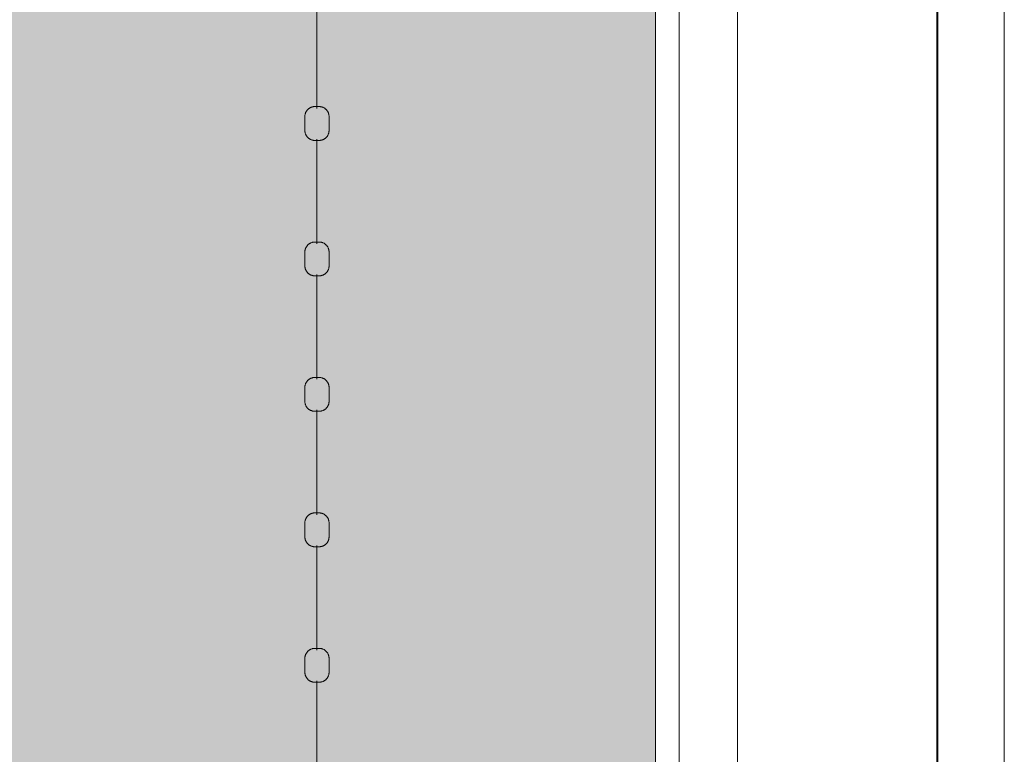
# Model space of a CAD drawing. Header units: millimetres. Extents: x 2016 to 102618, y -16590 to 68005.
# Tile 453 of 654: x 88561 to 90015, y 41889 to 42973. Entities that reach past the tile are written whole.
import ezdxf

# ---------------------------------------------------------------- set-up
doc = ezdxf.new("R2010")
doc.units = ezdxf.units.MM
for name, color, linetype, lineweight in [('A-DETL', 90, 'Continuous', 18), ('A-FLOR', 192, 'Continuous', 13), ('A-WALL', 113, 'Continuous', 13), ('Q-SPCQ', 91, 'Continuous', 13)]:
    doc.layers.add(name, color=color, linetype=linetype, lineweight=lineweight)
doc.layers.add('Water', color=131, linetype='Continuous')

# ---------------------------------------------------------------- blocks, each defined once
blk = doc.blocks.new('43_VCS_SE_goot_rooster_schuin - 28_VCS_RVS wand-gootrooster 25000mm-4108944-00 Begane grond')
at = {"layer": 'Q-SPCQ'}
for p, q in [((10491, 148.8), (-10471, 148.8)), ((-10471.1, -145.8), (10491.2, -145.8)), ((10491.2, -147.1), (-10471.1, -147.1))]:
    blk.add_line(p, q, dxfattribs=at)
blk = doc.blocks.new('89_VCS_SE_drijflijn - drijflijn-V276-00 Begane grond')
at = {"layer": 'Q-SPCQ'}
for p, q in [((5367.2, 17.8), (5346.7, 17.8)), ((5567.2, 17.8), (5546.7, 17.8)), ((5767.2, 17.8), (5746.7, 17.8)), ((5967.2, 17.8), (5946.7, 17.8)), ((6167.2, 17.8), (6146.7, 17.8)), ((5179.9, 0), (5334.6, 0)), ((5379.9, 0), (5534.6, 0)), ((5579.9, 0), (5734.6, 0)), ((5779.9, 0), (5934.6, 0)), ((5979.9, 0), (6134.6, 0)), ((6179.9, 0), (6334.6, 0)), ((5346.7, -17.8), (5367.2, -17.8)), ((5546.7, -17.8), (5567.2, -17.8)), ((5746.7, -17.8), (5767.2, -17.8)), ((5946.7, -17.8), (5967.2, -17.8)), ((6146.7, -17.8), (6167.2, -17.8))]:
    blk.add_line(p, q, dxfattribs=at)
at = {"layer": 'Q-SPCQ', "flags": 128}
for points in [[(5331.9, 3), (5331.9, 3.6), (5331.9, 4.2), (5332, 4.8), (5332.1, 5.4), (5332.2, 5.9), (5332.3, 6.5), (5332.5, 7.1), (5332.6, 7.7), (5332.8, 8.2), (5333, 8.8), (5333.3, 9.3), (5333.6, 9.9), (5333.8, 10.4), (5334.1, 10.9), (5334.5, 11.4), (5334.8, 11.9), (5335.2, 12.3), (5335.6, 12.8), (5336, 13.2), (5336.4, 13.6), (5336.8, 14.1), (5337.3, 14.4), (5337.7, 14.8), (5338.2, 15.2), (5338.7, 15.5), (5339.2, 15.8), (5339.7, 16.1), (5340.3, 16.4), (5340.8, 16.6), (5341.3, 16.8), (5341.9, 17), (5342.5, 17.2), (5343, 17.4), (5343.6, 17.5), (5344.2, 17.6), (5344.8, 17.7), (5345.4, 17.8), (5346, 17.8), (5346.6, 17.8), (5346.7, 17.8)], [(5367.2, 17.8), (5367.8, 17.8), (5368.4, 17.8), (5368.9, 17.7), (5369.5, 17.7), (5370.1, 17.5), (5370.7, 17.4), (5371.2, 17.3), (5371.8, 17.1), (5372.4, 16.9), (5372.9, 16.7), (5373.4, 16.4), (5374, 16.2), (5374.5, 15.9), (5375, 15.6), (5375.5, 15.3), (5376, 14.9), (5376.4, 14.6), (5376.9, 14.2), (5377.3, 13.8), (5377.7, 13.4), (5378.1, 13), (5378.5, 12.5), (5378.9, 12.1), (5379.2, 11.6), (5379.5, 11.1), (5379.9, 10.6), (5380.1, 10.1), (5380.4, 9.6), (5380.7, 9), (5380.9, 8.5), (5381.1, 7.9), (5381.3, 7.4), (5381.4, 6.8), (5381.5, 6.2), (5381.7, 5.7), (5381.7, 5.1), (5381.8, 4.5), (5381.9, 3.9), (5381.9, 3.3), (5381.9, 3.2)], [(5531.9, 3), (5531.9, 3.6), (5531.9, 4.2), (5532, 4.8), (5532.1, 5.4), (5532.2, 5.9), (5532.3, 6.5), (5532.5, 7.1), (5532.6, 7.7), (5532.8, 8.2), (5533, 8.8), (5533.3, 9.3), (5533.6, 9.9), (5533.8, 10.4), (5534.1, 10.9), (5534.5, 11.4), (5534.8, 11.9), (5535.2, 12.3), (5535.6, 12.8), (5536, 13.2), (5536.4, 13.6), (5536.8, 14.1), (5537.3, 14.4), (5537.7, 14.8), (5538.2, 15.2), (5538.7, 15.5), (5539.2, 15.8), (5539.7, 16.1), (5540.3, 16.4), (5540.8, 16.6), (5541.3, 16.8), (5541.9, 17), (5542.5, 17.2), (5543, 17.4), (5543.6, 17.5), (5544.2, 17.6), (5544.8, 17.7), (5545.4, 17.8), (5546, 17.8), (5546.6, 17.8), (5546.7, 17.8)], [(5567.2, 17.8), (5567.8, 17.8), (5568.4, 17.8), (5568.9, 17.7), (5569.5, 17.7), (5570.1, 17.5), (5570.7, 17.4), (5571.2, 17.3), (5571.8, 17.1), (5572.4, 16.9), (5572.9, 16.7), (5573.4, 16.4), (5574, 16.2), (5574.5, 15.9), (5575, 15.6), (5575.5, 15.3), (5576, 14.9), (5576.4, 14.6), (5576.9, 14.2), (5577.3, 13.8), (5577.7, 13.4), (5578.1, 13), (5578.5, 12.5), (5578.9, 12.1), (5579.2, 11.6), (5579.5, 11.1), (5579.9, 10.6), (5580.1, 10.1), (5580.4, 9.6), (5580.7, 9), (5580.9, 8.5), (5581.1, 7.9), (5581.3, 7.4), (5581.4, 6.8), (5581.5, 6.2), (5581.7, 5.7), (5581.7, 5.1), (5581.8, 4.5), (5581.9, 3.9), (5581.9, 3.3), (5581.9, 3.2)], [(5731.9, 3), (5731.9, 3.6), (5731.9, 4.2), (5732, 4.8), (5732.1, 5.4), (5732.2, 5.9), (5732.3, 6.5), (5732.5, 7.1), (5732.6, 7.7), (5732.8, 8.2), (5733, 8.8), (5733.3, 9.3), (5733.6, 9.9), (5733.8, 10.4), (5734.1, 10.9), (5734.5, 11.4), (5734.8, 11.9), (5735.2, 12.3), (5735.6, 12.8), (5736, 13.2), (5736.4, 13.6), (5736.8, 14.1), (5737.3, 14.4), (5737.7, 14.8), (5738.2, 15.2), (5738.7, 15.5), (5739.2, 15.8), (5739.7, 16.1), (5740.3, 16.4), (5740.8, 16.6), (5741.3, 16.8), (5741.9, 17), (5742.5, 17.2), (5743, 17.4), (5743.6, 17.5), (5744.2, 17.6), (5744.8, 17.7), (5745.4, 17.8), (5746, 17.8), (5746.6, 17.8), (5746.7, 17.8)], [(5767.2, 17.8), (5767.8, 17.8), (5768.4, 17.8), (5768.9, 17.7), (5769.5, 17.7), (5770.1, 17.5), (5770.7, 17.4), (5771.2, 17.3), (5771.8, 17.1), (5772.4, 16.9), (5772.9, 16.7), (5773.4, 16.4), (5774, 16.2), (5774.5, 15.9), (5775, 15.6), (5775.5, 15.3), (5776, 14.9), (5776.4, 14.6), (5776.9, 14.2), (5777.3, 13.8), (5777.7, 13.4), (5778.1, 13), (5778.5, 12.5), (5778.9, 12.1), (5779.2, 11.6), (5779.5, 11.1), (5779.9, 10.6), (5780.1, 10.1), (5780.4, 9.6), (5780.7, 9), (5780.9, 8.5), (5781.1, 7.9), (5781.3, 7.4), (5781.4, 6.8), (5781.5, 6.2), (5781.7, 5.7), (5781.7, 5.1), (5781.8, 4.5), (5781.9, 3.9), (5781.9, 3.3), (5781.9, 3.2)], [(5931.9, 3), (5931.9, 3.6), (5931.9, 4.2), (5932, 4.8), (5932.1, 5.4), (5932.2, 5.9), (5932.3, 6.5), (5932.5, 7.1), (5932.6, 7.7), (5932.8, 8.2), (5933, 8.8), (5933.3, 9.3), (5933.6, 9.9), (5933.8, 10.4), (5934.1, 10.9), (5934.5, 11.4), (5934.8, 11.9), (5935.2, 12.3), (5935.6, 12.8), (5936, 13.2), (5936.4, 13.6), (5936.8, 14.1), (5937.3, 14.4), (5937.7, 14.8), (5938.2, 15.2), (5938.7, 15.5), (5939.2, 15.8), (5939.7, 16.1), (5940.3, 16.4), (5940.8, 16.6), (5941.3, 16.8), (5941.9, 17), (5942.5, 17.2), (5943, 17.4), (5943.6, 17.5), (5944.2, 17.6), (5944.8, 17.7), (5945.4, 17.8), (5946, 17.8), (5946.6, 17.8), (5946.7, 17.8)], [(5967.2, 17.8), (5967.8, 17.8), (5968.4, 17.8), (5968.9, 17.7), (5969.5, 17.7), (5970.1, 17.5), (5970.7, 17.4), (5971.2, 17.3), (5971.8, 17.1), (5972.4, 16.9), (5972.9, 16.7), (5973.4, 16.4), (5974, 16.2), (5974.5, 15.9), (5975, 15.6), (5975.5, 15.3), (5976, 14.9), (5976.4, 14.6), (5976.9, 14.2), (5977.3, 13.8), (5977.7, 13.4), (5978.1, 13), (5978.5, 12.5), (5978.9, 12.1), (5979.2, 11.6), (5979.5, 11.1), (5979.9, 10.6), (5980.1, 10.1), (5980.4, 9.6), (5980.7, 9), (5980.9, 8.5), (5981.1, 7.9), (5981.3, 7.4), (5981.4, 6.8), (5981.5, 6.2), (5981.7, 5.7), (5981.7, 5.1), (5981.8, 4.5), (5981.9, 3.9), (5981.9, 3.3), (5981.9, 3.2)], [(6131.9, 3), (6131.9, 3.6), (6131.9, 4.2), (6132, 4.8), (6132.1, 5.4), (6132.2, 5.9), (6132.3, 6.5), (6132.5, 7.1), (6132.6, 7.7), (6132.8, 8.2), (6133, 8.8), (6133.3, 9.3), (6133.6, 9.9), (6133.8, 10.4), (6134.1, 10.9), (6134.5, 11.4), (6134.8, 11.9), (6135.2, 12.3), (6135.6, 12.8), (6136, 13.2), (6136.4, 13.6), (6136.8, 14.1), (6137.3, 14.4), (6137.7, 14.8), (6138.2, 15.2), (6138.7, 15.5), (6139.2, 15.8), (6139.7, 16.1), (6140.3, 16.4), (6140.8, 16.6), (6141.3, 16.8), (6141.9, 17), (6142.5, 17.2), (6143, 17.4), (6143.6, 17.5), (6144.2, 17.6), (6144.8, 17.7), (6145.4, 17.8), (6146, 17.8), (6146.6, 17.8), (6146.7, 17.8)], [(6167.2, 17.8), (6167.8, 17.8), (6168.4, 17.8), (6168.9, 17.7), (6169.5, 17.7), (6170.1, 17.5), (6170.7, 17.4), (6171.2, 17.3), (6171.8, 17.1), (6172.4, 16.9), (6172.9, 16.7), (6173.4, 16.4), (6174, 16.2), (6174.5, 15.9), (6175, 15.6), (6175.5, 15.3), (6176, 14.9), (6176.4, 14.6), (6176.9, 14.2), (6177.3, 13.8), (6177.7, 13.4), (6178.1, 13), (6178.5, 12.5), (6178.9, 12.1), (6179.2, 11.6), (6179.5, 11.1), (6179.9, 10.6), (6180.1, 10.1), (6180.4, 9.6), (6180.7, 9), (6180.9, 8.5), (6181.1, 7.9), (6181.3, 7.4), (6181.4, 6.8), (6181.5, 6.2), (6181.7, 5.7), (6181.7, 5.1), (6181.8, 4.5), (6181.9, 3.9), (6181.9, 3.3), (6181.9, 3.2)], [(5331.9, -3), (5331.9, -3), (5331.9, -3), (5331.9, -3), (5331.9, -3), (5331.9, -2.9), (5331.9, -2.9), (5331.9, -2.9), (5331.9, -2.8), (5331.9, -2.8), (5331.9, -2.8), (5331.9, -2.7), (5331.9, -2.7), (5331.9, -2.6), (5331.9, -2.5), (5331.9, -2.5), (5331.9, -2.4), (5331.9, -2.3), (5331.9, -2.3), (5331.9, -2.2), (5331.9, -2.1), (5331.9, -2), (5331.9, -1.9), (5331.9, -1.8), (5331.9, -1.7), (5331.9, -1.6), (5331.9, -1.5), (5331.9, -1.4), (5331.9, -1.3), (5331.9, -1.2), (5331.9, -1.1), (5331.9, -1), (5331.9, -0.9), (5331.9, -0.7), (5331.9, -0.6), (5331.9, -0.5), (5331.9, -0.4), (5331.9, -0.3), (5331.9, -0.2), (5331.9, 0), (5331.9, 0.1), (5331.9, 0.2), (5331.9, 0.3), (5331.9, 0.4), (5331.9, 0.6), (5331.9, 0.7), (5331.9, 0.8), (5331.9, 0.9), (5331.9, 1), (5331.9, 1.1), (5331.9, 1.2), (5331.9, 1.4), (5331.9, 1.5), (5331.9, 1.6), (5331.9, 1.7), (5331.9, 1.8), (5331.9, 1.9), (5331.9, 2), (5331.9, 2), (5331.9, 2.1), (5331.9, 2.2), (5331.9, 2.3), (5331.9, 2.4), (5331.9, 2.4), (5331.9, 2.5), (5331.9, 2.6), (5331.9, 2.6), (5331.9, 2.7), (5331.9, 2.7), (5331.9, 2.8), (5331.9, 2.8), (5331.9, 2.9), (5331.9, 2.9), (5331.9, 2.9), (5331.9, 3), (5331.9, 3), (5331.9, 3), (5331.9, 3), (5331.9, 3)], [(5331.9, 3), (5331.9, 3), (5331.9, 3), (5331.9, 3), (5331.9, 3), (5331.9, 2.9), (5331.9, 2.9), (5331.9, 2.9), (5331.9, 2.8), (5331.9, 2.8), (5331.9, 2.8), (5331.9, 2.7), (5331.9, 2.7), (5331.9, 2.6), (5331.9, 2.5), (5331.9, 2.5), (5331.9, 2.4), (5331.9, 2.3), (5331.9, 2.3), (5331.9, 2.2), (5331.9, 2.1), (5331.9, 2), (5331.9, 1.9), (5331.9, 1.8), (5331.9, 1.7), (5331.9, 1.6), (5331.9, 1.5), (5331.9, 1.4), (5331.9, 1.3), (5331.9, 1.2), (5331.9, 1.1), (5331.9, 1), (5331.9, 0.9), (5331.9, 0.7), (5331.9, 0.6), (5331.9, 0.5), (5331.9, 0.4), (5331.9, 0.3), (5331.9, 0.2), (5331.9, 0), (5331.9, -0.1), (5331.9, -0.2), (5331.9, -0.3), (5331.9, -0.4), (5331.9, -0.6), (5331.9, -0.7), (5331.9, -0.8), (5331.9, -0.9), (5331.9, -1), (5331.9, -1.1), (5331.9, -1.2), (5331.9, -1.4), (5331.9, -1.5), (5331.9, -1.6), (5331.9, -1.7), (5331.9, -1.8), (5331.9, -1.9), (5331.9, -2), (5331.9, -2), (5331.9, -2.1), (5331.9, -2.2), (5331.9, -2.3), (5331.9, -2.4), (5331.9, -2.4), (5331.9, -2.5), (5331.9, -2.6), (5331.9, -2.6), (5331.9, -2.7), (5331.9, -2.7), (5331.9, -2.8), (5331.9, -2.8), (5331.9, -2.9), (5331.9, -2.9), (5331.9, -2.9), (5331.9, -3), (5331.9, -3), (5331.9, -3), (5331.9, -3), (5331.9, -3)], [(5381.9, 3.2), (5381.9, 3.2), (5381.9, 3.1), (5381.9, 3.1), (5381.9, 3.1), (5381.9, 3.1), (5381.9, 3.1), (5381.9, 3), (5381.9, 3), (5381.9, 3), (5381.9, 2.9), (5381.9, 2.9), (5381.9, 2.8), (5381.9, 2.7), (5381.9, 2.7), (5381.9, 2.6), (5381.9, 2.5), (5381.9, 2.5), (5381.9, 2.4), (5381.9, 2.3), (5381.9, 2.2), (5381.9, 2.1), (5381.9, 2), (5381.9, 1.9), (5381.9, 1.8), (5381.9, 1.7), (5381.9, 1.6), (5381.9, 1.5), (5381.9, 1.4), (5381.9, 1.3), (5381.9, 1.1), (5381.9, 1), (5381.9, 0.9), (5381.9, 0.8), (5381.9, 0.7), (5381.9, 0.5), (5381.9, 0.4), (5381.9, 0.3), (5381.9, 0.2), (5381.9, 0), (5381.9, -0.1), (5381.9, -0.2), (5381.9, -0.3), (5381.9, -0.5), (5381.9, -0.6), (5381.9, -0.7), (5381.9, -0.8), (5381.9, -1), (5381.9, -1.1), (5381.9, -1.2), (5381.9, -1.3), (5381.9, -1.4), (5381.9, -1.5), (5381.9, -1.6), (5381.9, -1.8), (5381.9, -1.9), (5381.9, -2), (5381.9, -2.1), (5381.9, -2.2), (5381.9, -2.2), (5381.9, -2.3), (5381.9, -2.4), (5381.9, -2.5), (5381.9, -2.6), (5381.9, -2.6), (5381.9, -2.7), (5381.9, -2.8), (5381.9, -2.8), (5381.9, -2.9), (5381.9, -2.9), (5381.9, -3), (5381.9, -3), (5381.9, -3.1), (5381.9, -3.1), (5381.9, -3.1), (5381.9, -3.1), (5381.9, -3.1), (5381.9, -3.2), (5381.9, -3.2)], [(5381.9, -3.2), (5381.9, -3.2), (5381.9, -3.1), (5381.9, -3.1), (5381.9, -3.1), (5381.9, -3.1), (5381.9, -3.1), (5381.9, -3), (5381.9, -3), (5381.9, -3), (5381.9, -2.9), (5381.9, -2.9), (5381.9, -2.8), (5381.9, -2.7), (5381.9, -2.7), (5381.9, -2.6), (5381.9, -2.5), (5381.9, -2.5), (5381.9, -2.4), (5381.9, -2.3), (5381.9, -2.2), (5381.9, -2.1), (5381.9, -2), (5381.9, -1.9), (5381.9, -1.8), (5381.9, -1.7), (5381.9, -1.6), (5381.9, -1.5), (5381.9, -1.4), (5381.9, -1.3), (5381.9, -1.1), (5381.9, -1), (5381.9, -0.9), (5381.9, -0.8), (5381.9, -0.7), (5381.9, -0.5), (5381.9, -0.4), (5381.9, -0.3), (5381.9, -0.2), (5381.9, 0), (5381.9, 0.1), (5381.9, 0.2), (5381.9, 0.3), (5381.9, 0.5), (5381.9, 0.6), (5381.9, 0.7), (5381.9, 0.8), (5381.9, 1), (5381.9, 1.1), (5381.9, 1.2), (5381.9, 1.3), (5381.9, 1.4), (5381.9, 1.5), (5381.9, 1.6), (5381.9, 1.8), (5381.9, 1.9), (5381.9, 2), (5381.9, 2.1), (5381.9, 2.2), (5381.9, 2.2), (5381.9, 2.3), (5381.9, 2.4), (5381.9, 2.5), (5381.9, 2.6), (5381.9, 2.6), (5381.9, 2.7), (5381.9, 2.8), (5381.9, 2.8), (5381.9, 2.9), (5381.9, 2.9), (5381.9, 3), (5381.9, 3), (5381.9, 3.1), (5381.9, 3.1), (5381.9, 3.1), (5381.9, 3.1), (5381.9, 3.1), (5381.9, 3.2), (5381.9, 3.2)], [(5531.9, -3), (5531.9, -3), (5531.9, -3), (5531.9, -3), (5531.9, -3), (5531.9, -2.9), (5531.9, -2.9), (5531.9, -2.9), (5531.9, -2.8), (5531.9, -2.8), (5531.9, -2.8), (5531.9, -2.7), (5531.9, -2.7), (5531.9, -2.6), (5531.9, -2.5), (5531.9, -2.5), (5531.9, -2.4), (5531.9, -2.3), (5531.9, -2.3), (5531.9, -2.2), (5531.9, -2.1), (5531.9, -2), (5531.9, -1.9), (5531.9, -1.8), (5531.9, -1.7), (5531.9, -1.6), (5531.9, -1.5), (5531.9, -1.4), (5531.9, -1.3), (5531.9, -1.2), (5531.9, -1.1), (5531.9, -1), (5531.9, -0.9), (5531.9, -0.7), (5531.9, -0.6), (5531.9, -0.5), (5531.9, -0.4), (5531.9, -0.3), (5531.9, -0.2), (5531.9, 0), (5531.9, 0.1), (5531.9, 0.2), (5531.9, 0.3), (5531.9, 0.4), (5531.9, 0.6), (5531.9, 0.7), (5531.9, 0.8), (5531.9, 0.9), (5531.9, 1), (5531.9, 1.1), (5531.9, 1.2), (5531.9, 1.4), (5531.9, 1.5), (5531.9, 1.6), (5531.9, 1.7), (5531.9, 1.8), (5531.9, 1.9), (5531.9, 2), (5531.9, 2), (5531.9, 2.1), (5531.9, 2.2), (5531.9, 2.3), (5531.9, 2.4), (5531.9, 2.4), (5531.9, 2.5), (5531.9, 2.6), (5531.9, 2.6), (5531.9, 2.7), (5531.9, 2.7), (5531.9, 2.8), (5531.9, 2.8), (5531.9, 2.9), (5531.9, 2.9), (5531.9, 2.9), (5531.9, 3), (5531.9, 3), (5531.9, 3), (5531.9, 3), (5531.9, 3)], [(5531.9, 3), (5531.9, 3), (5531.9, 3), (5531.9, 3), (5531.9, 3), (5531.9, 2.9), (5531.9, 2.9), (5531.9, 2.9), (5531.9, 2.8), (5531.9, 2.8), (5531.9, 2.8), (5531.9, 2.7), (5531.9, 2.7), (5531.9, 2.6), (5531.9, 2.5), (5531.9, 2.5), (5531.9, 2.4), (5531.9, 2.3), (5531.9, 2.3), (5531.9, 2.2), (5531.9, 2.1), (5531.9, 2), (5531.9, 1.9), (5531.9, 1.8), (5531.9, 1.7), (5531.9, 1.6), (5531.9, 1.5), (5531.9, 1.4), (5531.9, 1.3), (5531.9, 1.2), (5531.9, 1.1), (5531.9, 1), (5531.9, 0.9), (5531.9, 0.7), (5531.9, 0.6), (5531.9, 0.5), (5531.9, 0.4), (5531.9, 0.3), (5531.9, 0.2), (5531.9, 0), (5531.9, -0.1), (5531.9, -0.2), (5531.9, -0.3), (5531.9, -0.4), (5531.9, -0.6), (5531.9, -0.7), (5531.9, -0.8), (5531.9, -0.9), (5531.9, -1), (5531.9, -1.1), (5531.9, -1.2), (5531.9, -1.4), (5531.9, -1.5), (5531.9, -1.6), (5531.9, -1.7), (5531.9, -1.8), (5531.9, -1.9), (5531.9, -2), (5531.9, -2), (5531.9, -2.1), (5531.9, -2.2), (5531.9, -2.3), (5531.9, -2.4), (5531.9, -2.4), (5531.9, -2.5), (5531.9, -2.6), (5531.9, -2.6), (5531.9, -2.7), (5531.9, -2.7), (5531.9, -2.8), (5531.9, -2.8), (5531.9, -2.9), (5531.9, -2.9), (5531.9, -2.9), (5531.9, -3), (5531.9, -3), (5531.9, -3), (5531.9, -3), (5531.9, -3)], [(5581.9, 3.2), (5581.9, 3.2), (5581.9, 3.1), (5581.9, 3.1), (5581.9, 3.1), (5581.9, 3.1), (5581.9, 3.1), (5581.9, 3), (5581.9, 3), (5581.9, 3), (5581.9, 2.9), (5581.9, 2.9), (5581.9, 2.8), (5581.9, 2.7), (5581.9, 2.7), (5581.9, 2.6), (5581.9, 2.5), (5581.9, 2.5), (5581.9, 2.4), (5581.9, 2.3), (5581.9, 2.2), (5581.9, 2.1), (5581.9, 2), (5581.9, 1.9), (5581.9, 1.8), (5581.9, 1.7), (5581.9, 1.6), (5581.9, 1.5), (5581.9, 1.4), (5581.9, 1.3), (5581.9, 1.1), (5581.9, 1), (5581.9, 0.9), (5581.9, 0.8), (5581.9, 0.7), (5581.9, 0.5), (5581.9, 0.4), (5581.9, 0.3), (5581.9, 0.2), (5581.9, 0), (5581.9, -0.1), (5581.9, -0.2), (5581.9, -0.3), (5581.9, -0.5), (5581.9, -0.6), (5581.9, -0.7), (5581.9, -0.8), (5581.9, -1), (5581.9, -1.1), (5581.9, -1.2), (5581.9, -1.3), (5581.9, -1.4), (5581.9, -1.5), (5581.9, -1.6), (5581.9, -1.8), (5581.9, -1.9), (5581.9, -2), (5581.9, -2.1), (5581.9, -2.2), (5581.9, -2.2), (5581.9, -2.3), (5581.9, -2.4), (5581.9, -2.5), (5581.9, -2.6), (5581.9, -2.6), (5581.9, -2.7), (5581.9, -2.8), (5581.9, -2.8), (5581.9, -2.9), (5581.9, -2.9), (5581.9, -3), (5581.9, -3), (5581.9, -3.1), (5581.9, -3.1), (5581.9, -3.1), (5581.9, -3.1), (5581.9, -3.1), (5581.9, -3.2), (5581.9, -3.2)], [(5581.9, -3.2), (5581.9, -3.2), (5581.9, -3.1), (5581.9, -3.1), (5581.9, -3.1), (5581.9, -3.1), (5581.9, -3.1), (5581.9, -3), (5581.9, -3), (5581.9, -3), (5581.9, -2.9), (5581.9, -2.9), (5581.9, -2.8), (5581.9, -2.7), (5581.9, -2.7), (5581.9, -2.6), (5581.9, -2.5), (5581.9, -2.5), (5581.9, -2.4), (5581.9, -2.3), (5581.9, -2.2), (5581.9, -2.1), (5581.9, -2), (5581.9, -1.9), (5581.9, -1.8), (5581.9, -1.7), (5581.9, -1.6), (5581.9, -1.5), (5581.9, -1.4), (5581.9, -1.3), (5581.9, -1.1), (5581.9, -1), (5581.9, -0.9), (5581.9, -0.8), (5581.9, -0.7), (5581.9, -0.5), (5581.9, -0.4), (5581.9, -0.3), (5581.9, -0.2), (5581.9, 0), (5581.9, 0.1), (5581.9, 0.2), (5581.9, 0.3), (5581.9, 0.5), (5581.9, 0.6), (5581.9, 0.7), (5581.9, 0.8), (5581.9, 1), (5581.9, 1.1), (5581.9, 1.2), (5581.9, 1.3), (5581.9, 1.4), (5581.9, 1.5), (5581.9, 1.6), (5581.9, 1.8), (5581.9, 1.9), (5581.9, 2), (5581.9, 2.1), (5581.9, 2.2), (5581.9, 2.2), (5581.9, 2.3), (5581.9, 2.4), (5581.9, 2.5), (5581.9, 2.6), (5581.9, 2.6), (5581.9, 2.7), (5581.9, 2.8), (5581.9, 2.8), (5581.9, 2.9), (5581.9, 2.9), (5581.9, 3), (5581.9, 3), (5581.9, 3.1), (5581.9, 3.1), (5581.9, 3.1), (5581.9, 3.1), (5581.9, 3.1), (5581.9, 3.2), (5581.9, 3.2)], [(5731.9, -3), (5731.9, -3), (5731.9, -3), (5731.9, -3), (5731.9, -3), (5731.9, -2.9), (5731.9, -2.9), (5731.9, -2.9), (5731.9, -2.8), (5731.9, -2.8), (5731.9, -2.8), (5731.9, -2.7), (5731.9, -2.7), (5731.9, -2.6), (5731.9, -2.5), (5731.9, -2.5), (5731.9, -2.4), (5731.9, -2.3), (5731.9, -2.3), (5731.9, -2.2), (5731.9, -2.1), (5731.9, -2), (5731.9, -1.9), (5731.9, -1.8), (5731.9, -1.7), (5731.9, -1.6), (5731.9, -1.5), (5731.9, -1.4), (5731.9, -1.3), (5731.9, -1.2), (5731.9, -1.1), (5731.9, -1), (5731.9, -0.9), (5731.9, -0.7), (5731.9, -0.6), (5731.9, -0.5), (5731.9, -0.4), (5731.9, -0.3), (5731.9, -0.2), (5731.9, 0), (5731.9, 0.1), (5731.9, 0.2), (5731.9, 0.3), (5731.9, 0.4), (5731.9, 0.6), (5731.9, 0.7), (5731.9, 0.8), (5731.9, 0.9), (5731.9, 1), (5731.9, 1.1), (5731.9, 1.2), (5731.9, 1.4), (5731.9, 1.5), (5731.9, 1.6), (5731.9, 1.7), (5731.9, 1.8), (5731.9, 1.9), (5731.9, 2), (5731.9, 2), (5731.9, 2.1), (5731.9, 2.2), (5731.9, 2.3), (5731.9, 2.4), (5731.9, 2.4), (5731.9, 2.5), (5731.9, 2.6), (5731.9, 2.6), (5731.9, 2.7), (5731.9, 2.7), (5731.9, 2.8), (5731.9, 2.8), (5731.9, 2.9), (5731.9, 2.9), (5731.9, 2.9), (5731.9, 3), (5731.9, 3), (5731.9, 3), (5731.9, 3), (5731.9, 3)], [(5731.9, 3), (5731.9, 3), (5731.9, 3), (5731.9, 3), (5731.9, 3), (5731.9, 2.9), (5731.9, 2.9), (5731.9, 2.9), (5731.9, 2.8), (5731.9, 2.8), (5731.9, 2.8), (5731.9, 2.7), (5731.9, 2.7), (5731.9, 2.6), (5731.9, 2.5), (5731.9, 2.5), (5731.9, 2.4), (5731.9, 2.3), (5731.9, 2.3), (5731.9, 2.2), (5731.9, 2.1), (5731.9, 2), (5731.9, 1.9), (5731.9, 1.8), (5731.9, 1.7), (5731.9, 1.6), (5731.9, 1.5), (5731.9, 1.4), (5731.9, 1.3), (5731.9, 1.2), (5731.9, 1.1), (5731.9, 1), (5731.9, 0.9), (5731.9, 0.7), (5731.9, 0.6), (5731.9, 0.5), (5731.9, 0.4), (5731.9, 0.3), (5731.9, 0.2), (5731.9, 0), (5731.9, -0.1), (5731.9, -0.2), (5731.9, -0.3), (5731.9, -0.4), (5731.9, -0.6), (5731.9, -0.7), (5731.9, -0.8), (5731.9, -0.9), (5731.9, -1), (5731.9, -1.1), (5731.9, -1.2), (5731.9, -1.4), (5731.9, -1.5), (5731.9, -1.6), (5731.9, -1.7), (5731.9, -1.8), (5731.9, -1.9), (5731.9, -2), (5731.9, -2), (5731.9, -2.1), (5731.9, -2.2), (5731.9, -2.3), (5731.9, -2.4), (5731.9, -2.4), (5731.9, -2.5), (5731.9, -2.6), (5731.9, -2.6), (5731.9, -2.7), (5731.9, -2.7), (5731.9, -2.8), (5731.9, -2.8), (5731.9, -2.9), (5731.9, -2.9), (5731.9, -2.9), (5731.9, -3), (5731.9, -3), (5731.9, -3), (5731.9, -3), (5731.9, -3)], [(5781.9, 3.2), (5781.9, 3.2), (5781.9, 3.1), (5781.9, 3.1), (5781.9, 3.1), (5781.9, 3.1), (5781.9, 3.1), (5781.9, 3), (5781.9, 3), (5781.9, 3), (5781.9, 2.9), (5781.9, 2.9), (5781.9, 2.8), (5781.9, 2.7), (5781.9, 2.7), (5781.9, 2.6), (5781.9, 2.5), (5781.9, 2.5), (5781.9, 2.4), (5781.9, 2.3), (5781.9, 2.2), (5781.9, 2.1), (5781.9, 2), (5781.9, 1.9), (5781.9, 1.8), (5781.9, 1.7), (5781.9, 1.6), (5781.9, 1.5), (5781.9, 1.4), (5781.9, 1.3), (5781.9, 1.1), (5781.9, 1), (5781.9, 0.9), (5781.9, 0.8), (5781.9, 0.7), (5781.9, 0.5), (5781.9, 0.4), (5781.9, 0.3), (5781.9, 0.2), (5781.9, 0), (5781.9, -0.1), (5781.9, -0.2), (5781.9, -0.3), (5781.9, -0.5), (5781.9, -0.6), (5781.9, -0.7), (5781.9, -0.8), (5781.9, -1), (5781.9, -1.1), (5781.9, -1.2), (5781.9, -1.3), (5781.9, -1.4), (5781.9, -1.5), (5781.9, -1.6), (5781.9, -1.8), (5781.9, -1.9), (5781.9, -2), (5781.9, -2.1), (5781.9, -2.2), (5781.9, -2.2), (5781.9, -2.3), (5781.9, -2.4), (5781.9, -2.5), (5781.9, -2.6), (5781.9, -2.6), (5781.9, -2.7), (5781.9, -2.8), (5781.9, -2.8), (5781.9, -2.9), (5781.9, -2.9), (5781.9, -3), (5781.9, -3), (5781.9, -3.1), (5781.9, -3.1), (5781.9, -3.1), (5781.9, -3.1), (5781.9, -3.1), (5781.9, -3.2), (5781.9, -3.2)], [(5781.9, -3.2), (5781.9, -3.2), (5781.9, -3.1), (5781.9, -3.1), (5781.9, -3.1), (5781.9, -3.1), (5781.9, -3.1), (5781.9, -3), (5781.9, -3), (5781.9, -3), (5781.9, -2.9), (5781.9, -2.9), (5781.9, -2.8), (5781.9, -2.7), (5781.9, -2.7), (5781.9, -2.6), (5781.9, -2.5), (5781.9, -2.5), (5781.9, -2.4), (5781.9, -2.3), (5781.9, -2.2), (5781.9, -2.1), (5781.9, -2), (5781.9, -1.9), (5781.9, -1.8), (5781.9, -1.7), (5781.9, -1.6), (5781.9, -1.5), (5781.9, -1.4), (5781.9, -1.3), (5781.9, -1.1), (5781.9, -1), (5781.9, -0.9), (5781.9, -0.8), (5781.9, -0.7), (5781.9, -0.5), (5781.9, -0.4), (5781.9, -0.3), (5781.9, -0.2), (5781.9, 0), (5781.9, 0.1), (5781.9, 0.2), (5781.9, 0.3), (5781.9, 0.5), (5781.9, 0.6), (5781.9, 0.7), (5781.9, 0.8), (5781.9, 1), (5781.9, 1.1), (5781.9, 1.2), (5781.9, 1.3), (5781.9, 1.4), (5781.9, 1.5), (5781.9, 1.6), (5781.9, 1.8), (5781.9, 1.9), (5781.9, 2), (5781.9, 2.1), (5781.9, 2.2), (5781.9, 2.2), (5781.9, 2.3), (5781.9, 2.4), (5781.9, 2.5), (5781.9, 2.6), (5781.9, 2.6), (5781.9, 2.7), (5781.9, 2.8), (5781.9, 2.8), (5781.9, 2.9), (5781.9, 2.9), (5781.9, 3), (5781.9, 3), (5781.9, 3.1), (5781.9, 3.1), (5781.9, 3.1), (5781.9, 3.1), (5781.9, 3.1), (5781.9, 3.2), (5781.9, 3.2)], [(5931.9, -3), (5931.9, -3), (5931.9, -3), (5931.9, -3), (5931.9, -3), (5931.9, -2.9), (5931.9, -2.9), (5931.9, -2.9), (5931.9, -2.8), (5931.9, -2.8), (5931.9, -2.8), (5931.9, -2.7), (5931.9, -2.7), (5931.9, -2.6), (5931.9, -2.5), (5931.9, -2.5), (5931.9, -2.4), (5931.9, -2.3), (5931.9, -2.3), (5931.9, -2.2), (5931.9, -2.1), (5931.9, -2), (5931.9, -1.9), (5931.9, -1.8), (5931.9, -1.7), (5931.9, -1.6), (5931.9, -1.5), (5931.9, -1.4), (5931.9, -1.3), (5931.9, -1.2), (5931.9, -1.1), (5931.9, -1), (5931.9, -0.9), (5931.9, -0.7), (5931.9, -0.6), (5931.9, -0.5), (5931.9, -0.4), (5931.9, -0.3), (5931.9, -0.2), (5931.9, 0), (5931.9, 0.1), (5931.9, 0.2), (5931.9, 0.3), (5931.9, 0.4), (5931.9, 0.6), (5931.9, 0.7), (5931.9, 0.8), (5931.9, 0.9), (5931.9, 1), (5931.9, 1.1), (5931.9, 1.2), (5931.9, 1.4), (5931.9, 1.5), (5931.9, 1.6), (5931.9, 1.7), (5931.9, 1.8), (5931.9, 1.9), (5931.9, 2), (5931.9, 2), (5931.9, 2.1), (5931.9, 2.2), (5931.9, 2.3), (5931.9, 2.4), (5931.9, 2.4), (5931.9, 2.5), (5931.9, 2.6), (5931.9, 2.6), (5931.9, 2.7), (5931.9, 2.7), (5931.9, 2.8), (5931.9, 2.8), (5931.9, 2.9), (5931.9, 2.9), (5931.9, 2.9), (5931.9, 3), (5931.9, 3), (5931.9, 3), (5931.9, 3), (5931.9, 3)], [(5931.9, 3), (5931.9, 3), (5931.9, 3), (5931.9, 3), (5931.9, 3), (5931.9, 2.9), (5931.9, 2.9), (5931.9, 2.9), (5931.9, 2.8), (5931.9, 2.8), (5931.9, 2.8), (5931.9, 2.7), (5931.9, 2.7), (5931.9, 2.6), (5931.9, 2.5), (5931.9, 2.5), (5931.9, 2.4), (5931.9, 2.3), (5931.9, 2.3), (5931.9, 2.2), (5931.9, 2.1), (5931.9, 2), (5931.9, 1.9), (5931.9, 1.8), (5931.9, 1.7), (5931.9, 1.6), (5931.9, 1.5), (5931.9, 1.4), (5931.9, 1.3), (5931.9, 1.2), (5931.9, 1.1), (5931.9, 1), (5931.9, 0.9), (5931.9, 0.7), (5931.9, 0.6), (5931.9, 0.5), (5931.9, 0.4), (5931.9, 0.3), (5931.9, 0.2), (5931.9, 0), (5931.9, -0.1), (5931.9, -0.2), (5931.9, -0.3), (5931.9, -0.4), (5931.9, -0.6), (5931.9, -0.7), (5931.9, -0.8), (5931.9, -0.9), (5931.9, -1), (5931.9, -1.1), (5931.9, -1.2), (5931.9, -1.4), (5931.9, -1.5), (5931.9, -1.6), (5931.9, -1.7), (5931.9, -1.8), (5931.9, -1.9), (5931.9, -2), (5931.9, -2), (5931.9, -2.1), (5931.9, -2.2), (5931.9, -2.3), (5931.9, -2.4), (5931.9, -2.4), (5931.9, -2.5), (5931.9, -2.6), (5931.9, -2.6), (5931.9, -2.7), (5931.9, -2.7), (5931.9, -2.8), (5931.9, -2.8), (5931.9, -2.9), (5931.9, -2.9), (5931.9, -2.9), (5931.9, -3), (5931.9, -3), (5931.9, -3), (5931.9, -3), (5931.9, -3)], [(5981.9, 3.2), (5981.9, 3.2), (5981.9, 3.1), (5981.9, 3.1), (5981.9, 3.1), (5981.9, 3.1), (5981.9, 3.1), (5981.9, 3), (5981.9, 3), (5981.9, 3), (5981.9, 2.9), (5981.9, 2.9), (5981.9, 2.8), (5981.9, 2.7), (5981.9, 2.7), (5981.9, 2.6), (5981.9, 2.5), (5981.9, 2.5), (5981.9, 2.4), (5981.9, 2.3), (5981.9, 2.2), (5981.9, 2.1), (5981.9, 2), (5981.9, 1.9), (5981.9, 1.8), (5981.9, 1.7), (5981.9, 1.6), (5981.9, 1.5), (5981.9, 1.4), (5981.9, 1.3), (5981.9, 1.1), (5981.9, 1), (5981.9, 0.9), (5981.9, 0.8), (5981.9, 0.7), (5981.9, 0.5), (5981.9, 0.4), (5981.9, 0.3), (5981.9, 0.2), (5981.9, 0), (5981.9, -0.1), (5981.9, -0.2), (5981.9, -0.3), (5981.9, -0.5), (5981.9, -0.6), (5981.9, -0.7), (5981.9, -0.8), (5981.9, -1), (5981.9, -1.1), (5981.9, -1.2), (5981.9, -1.3), (5981.9, -1.4), (5981.9, -1.5), (5981.9, -1.6), (5981.9, -1.8), (5981.9, -1.9), (5981.9, -2), (5981.9, -2.1), (5981.9, -2.2), (5981.9, -2.2), (5981.9, -2.3), (5981.9, -2.4), (5981.9, -2.5), (5981.9, -2.6), (5981.9, -2.6), (5981.9, -2.7), (5981.9, -2.8), (5981.9, -2.8), (5981.9, -2.9), (5981.9, -2.9), (5981.9, -3), (5981.9, -3), (5981.9, -3.1), (5981.9, -3.1), (5981.9, -3.1), (5981.9, -3.1), (5981.9, -3.1), (5981.9, -3.2), (5981.9, -3.2)], [(5981.9, -3.2), (5981.9, -3.2), (5981.9, -3.1), (5981.9, -3.1), (5981.9, -3.1), (5981.9, -3.1), (5981.9, -3.1), (5981.9, -3), (5981.9, -3), (5981.9, -3), (5981.9, -2.9), (5981.9, -2.9), (5981.9, -2.8), (5981.9, -2.7), (5981.9, -2.7), (5981.9, -2.6), (5981.9, -2.5), (5981.9, -2.5), (5981.9, -2.4), (5981.9, -2.3), (5981.9, -2.2), (5981.9, -2.1), (5981.9, -2), (5981.9, -1.9), (5981.9, -1.8), (5981.9, -1.7), (5981.9, -1.6), (5981.9, -1.5), (5981.9, -1.4), (5981.9, -1.3), (5981.9, -1.1), (5981.9, -1), (5981.9, -0.9), (5981.9, -0.8), (5981.9, -0.7), (5981.9, -0.5), (5981.9, -0.4), (5981.9, -0.3), (5981.9, -0.2), (5981.9, 0), (5981.9, 0.1), (5981.9, 0.2), (5981.9, 0.3), (5981.9, 0.5), (5981.9, 0.6), (5981.9, 0.7), (5981.9, 0.8), (5981.9, 1), (5981.9, 1.1), (5981.9, 1.2), (5981.9, 1.3), (5981.9, 1.4), (5981.9, 1.5), (5981.9, 1.6), (5981.9, 1.8), (5981.9, 1.9), (5981.9, 2), (5981.9, 2.1), (5981.9, 2.2), (5981.9, 2.2), (5981.9, 2.3), (5981.9, 2.4), (5981.9, 2.5), (5981.9, 2.6), (5981.9, 2.6), (5981.9, 2.7), (5981.9, 2.8), (5981.9, 2.8), (5981.9, 2.9), (5981.9, 2.9), (5981.9, 3), (5981.9, 3), (5981.9, 3.1), (5981.9, 3.1), (5981.9, 3.1), (5981.9, 3.1), (5981.9, 3.1), (5981.9, 3.2), (5981.9, 3.2)], [(6131.9, -3), (6131.9, -3), (6131.9, -3), (6131.9, -3), (6131.9, -3), (6131.9, -2.9), (6131.9, -2.9), (6131.9, -2.9), (6131.9, -2.8), (6131.9, -2.8), (6131.9, -2.8), (6131.9, -2.7), (6131.9, -2.7), (6131.9, -2.6), (6131.9, -2.5), (6131.9, -2.5), (6131.9, -2.4), (6131.9, -2.3), (6131.9, -2.3), (6131.9, -2.2), (6131.9, -2.1), (6131.9, -2), (6131.9, -1.9), (6131.9, -1.8), (6131.9, -1.7), (6131.9, -1.6), (6131.9, -1.5), (6131.9, -1.4), (6131.9, -1.3), (6131.9, -1.2), (6131.9, -1.1), (6131.9, -1), (6131.9, -0.9), (6131.9, -0.7), (6131.9, -0.6), (6131.9, -0.5), (6131.9, -0.4), (6131.9, -0.3), (6131.9, -0.2), (6131.9, 0), (6131.9, 0.1), (6131.9, 0.2), (6131.9, 0.3), (6131.9, 0.4), (6131.9, 0.6), (6131.9, 0.7), (6131.9, 0.8), (6131.9, 0.9), (6131.9, 1), (6131.9, 1.1), (6131.9, 1.2), (6131.9, 1.4), (6131.9, 1.5), (6131.9, 1.6), (6131.9, 1.7), (6131.9, 1.8), (6131.9, 1.9), (6131.9, 2), (6131.9, 2), (6131.9, 2.1), (6131.9, 2.2), (6131.9, 2.3), (6131.9, 2.4), (6131.9, 2.4), (6131.9, 2.5), (6131.9, 2.6), (6131.9, 2.6), (6131.9, 2.7), (6131.9, 2.7), (6131.9, 2.8), (6131.9, 2.8), (6131.9, 2.9), (6131.9, 2.9), (6131.9, 2.9), (6131.9, 3), (6131.9, 3), (6131.9, 3), (6131.9, 3), (6131.9, 3)], [(6131.9, 3), (6131.9, 3), (6131.9, 3), (6131.9, 3), (6131.9, 3), (6131.9, 2.9), (6131.9, 2.9), (6131.9, 2.9), (6131.9, 2.8), (6131.9, 2.8), (6131.9, 2.8), (6131.9, 2.7), (6131.9, 2.7), (6131.9, 2.6), (6131.9, 2.5), (6131.9, 2.5), (6131.9, 2.4), (6131.9, 2.3), (6131.9, 2.3), (6131.9, 2.2), (6131.9, 2.1), (6131.9, 2), (6131.9, 1.9), (6131.9, 1.8), (6131.9, 1.7), (6131.9, 1.6), (6131.9, 1.5), (6131.9, 1.4), (6131.9, 1.3), (6131.9, 1.2), (6131.9, 1.1), (6131.9, 1), (6131.9, 0.9), (6131.9, 0.7), (6131.9, 0.6), (6131.9, 0.5), (6131.9, 0.4), (6131.9, 0.3), (6131.9, 0.2), (6131.9, 0), (6131.9, -0.1), (6131.9, -0.2), (6131.9, -0.3), (6131.9, -0.4), (6131.9, -0.6), (6131.9, -0.7), (6131.9, -0.8), (6131.9, -0.9), (6131.9, -1), (6131.9, -1.1), (6131.9, -1.2), (6131.9, -1.4), (6131.9, -1.5), (6131.9, -1.6), (6131.9, -1.7), (6131.9, -1.8), (6131.9, -1.9), (6131.9, -2), (6131.9, -2), (6131.9, -2.1), (6131.9, -2.2), (6131.9, -2.3), (6131.9, -2.4), (6131.9, -2.4), (6131.9, -2.5), (6131.9, -2.6), (6131.9, -2.6), (6131.9, -2.7), (6131.9, -2.7), (6131.9, -2.8), (6131.9, -2.8), (6131.9, -2.9), (6131.9, -2.9), (6131.9, -2.9), (6131.9, -3), (6131.9, -3), (6131.9, -3), (6131.9, -3), (6131.9, -3)], [(6181.9, 3.2), (6181.9, 3.2), (6181.9, 3.1), (6181.9, 3.1), (6181.9, 3.1), (6181.9, 3.1), (6181.9, 3.1), (6181.9, 3), (6181.9, 3), (6181.9, 3), (6181.9, 2.9), (6181.9, 2.9), (6181.9, 2.8), (6181.9, 2.7), (6181.9, 2.7), (6181.9, 2.6), (6181.9, 2.5), (6181.9, 2.5), (6181.9, 2.4), (6181.9, 2.3), (6181.9, 2.2), (6181.9, 2.1), (6181.9, 2), (6181.9, 1.9), (6181.9, 1.8), (6181.9, 1.7), (6181.9, 1.6), (6181.9, 1.5), (6181.9, 1.4), (6181.9, 1.3), (6181.9, 1.1), (6181.9, 1), (6181.9, 0.9), (6181.9, 0.8), (6181.9, 0.7), (6181.9, 0.5), (6181.9, 0.4), (6181.9, 0.3), (6181.9, 0.2), (6181.9, 0), (6181.9, -0.1), (6181.9, -0.2), (6181.9, -0.3), (6181.9, -0.5), (6181.9, -0.6), (6181.9, -0.7), (6181.9, -0.8), (6181.9, -1), (6181.9, -1.1), (6181.9, -1.2), (6181.9, -1.3), (6181.9, -1.4), (6181.9, -1.5), (6181.9, -1.6), (6181.9, -1.8), (6181.9, -1.9), (6181.9, -2), (6181.9, -2.1), (6181.9, -2.2), (6181.9, -2.2), (6181.9, -2.3), (6181.9, -2.4), (6181.9, -2.5), (6181.9, -2.6), (6181.9, -2.6), (6181.9, -2.7), (6181.9, -2.8), (6181.9, -2.8), (6181.9, -2.9), (6181.9, -2.9), (6181.9, -3), (6181.9, -3), (6181.9, -3.1), (6181.9, -3.1), (6181.9, -3.1), (6181.9, -3.1), (6181.9, -3.1), (6181.9, -3.2), (6181.9, -3.2)], [(6181.9, -3.2), (6181.9, -3.2), (6181.9, -3.1), (6181.9, -3.1), (6181.9, -3.1), (6181.9, -3.1), (6181.9, -3.1), (6181.9, -3), (6181.9, -3), (6181.9, -3), (6181.9, -2.9), (6181.9, -2.9), (6181.9, -2.8), (6181.9, -2.7), (6181.9, -2.7), (6181.9, -2.6), (6181.9, -2.5), (6181.9, -2.5), (6181.9, -2.4), (6181.9, -2.3), (6181.9, -2.2), (6181.9, -2.1), (6181.9, -2), (6181.9, -1.9), (6181.9, -1.8), (6181.9, -1.7), (6181.9, -1.6), (6181.9, -1.5), (6181.9, -1.4), (6181.9, -1.3), (6181.9, -1.1), (6181.9, -1), (6181.9, -0.9), (6181.9, -0.8), (6181.9, -0.7), (6181.9, -0.5), (6181.9, -0.4), (6181.9, -0.3), (6181.9, -0.2), (6181.9, 0), (6181.9, 0.1), (6181.9, 0.2), (6181.9, 0.3), (6181.9, 0.5), (6181.9, 0.6), (6181.9, 0.7), (6181.9, 0.8), (6181.9, 1), (6181.9, 1.1), (6181.9, 1.2), (6181.9, 1.3), (6181.9, 1.4), (6181.9, 1.5), (6181.9, 1.6), (6181.9, 1.8), (6181.9, 1.9), (6181.9, 2), (6181.9, 2.1), (6181.9, 2.2), (6181.9, 2.2), (6181.9, 2.3), (6181.9, 2.4), (6181.9, 2.5), (6181.9, 2.6), (6181.9, 2.6), (6181.9, 2.7), (6181.9, 2.8), (6181.9, 2.8), (6181.9, 2.9), (6181.9, 2.9), (6181.9, 3), (6181.9, 3), (6181.9, 3.1), (6181.9, 3.1), (6181.9, 3.1), (6181.9, 3.1), (6181.9, 3.1), (6181.9, 3.2), (6181.9, 3.2)], [(5346.7, -17.8), (5346.1, -17.8), (5345.5, -17.8), (5344.9, -17.7), (5344.4, -17.7), (5343.8, -17.5), (5343.2, -17.4), (5342.6, -17.3), (5342, -17.1), (5341.5, -16.9), (5340.9, -16.7), (5340.4, -16.4), (5339.9, -16.2), (5339.3, -15.9), (5338.8, -15.6), (5338.3, -15.2), (5337.9, -14.9), (5337.4, -14.5), (5336.9, -14.2), (5336.5, -13.8), (5336.1, -13.3), (5335.7, -12.9), (5335.3, -12.5), (5334.9, -12), (5334.6, -11.5), (5334.2, -11), (5333.9, -10.5), (5333.6, -10), (5333.4, -9.5), (5333.1, -8.9), (5332.9, -8.4), (5332.7, -7.8), (5332.5, -7.3), (5332.3, -6.7), (5332.2, -6.1), (5332.1, -5.5), (5332, -4.9), (5331.9, -4.3), (5331.9, -3.8), (5331.9, -3.2), (5331.9, -3)], [(5381.9, -3.2), (5381.9, -3.7), (5381.8, -4.3), (5381.8, -4.9), (5381.7, -5.5), (5381.6, -6.1), (5381.5, -6.6), (5381.3, -7.2), (5381.1, -7.8), (5380.9, -8.3), (5380.7, -8.9), (5380.5, -9.4), (5380.2, -9.9), (5379.9, -10.5), (5379.6, -11), (5379.3, -11.4), (5379, -11.9), (5378.6, -12.4), (5378.2, -12.8), (5377.8, -13.3), (5377.4, -13.7), (5377, -14.1), (5376.5, -14.5), (5376.1, -14.8), (5375.6, -15.2), (5375.1, -15.5), (5374.6, -15.8), (5374.1, -16.1), (5373.6, -16.4), (5373.1, -16.6), (5372.5, -16.8), (5372, -17), (5371.4, -17.2), (5370.8, -17.4), (5370.3, -17.5), (5369.7, -17.6), (5369.1, -17.7), (5368.5, -17.8), (5367.9, -17.8), (5367.3, -17.8), (5367.2, -17.8)], [(5546.7, -17.8), (5546.1, -17.8), (5545.5, -17.8), (5544.9, -17.7), (5544.4, -17.7), (5543.8, -17.5), (5543.2, -17.4), (5542.6, -17.3), (5542, -17.1), (5541.5, -16.9), (5540.9, -16.7), (5540.4, -16.4), (5539.9, -16.2), (5539.3, -15.9), (5538.8, -15.6), (5538.3, -15.2), (5537.9, -14.9), (5537.4, -14.5), (5536.9, -14.2), (5536.5, -13.8), (5536.1, -13.3), (5535.7, -12.9), (5535.3, -12.5), (5534.9, -12), (5534.6, -11.5), (5534.2, -11), (5533.9, -10.5), (5533.6, -10), (5533.4, -9.5), (5533.1, -8.9), (5532.9, -8.4), (5532.7, -7.8), (5532.5, -7.3), (5532.3, -6.7), (5532.2, -6.1), (5532.1, -5.5), (5532, -4.9), (5531.9, -4.3), (5531.9, -3.8), (5531.9, -3.2), (5531.9, -3)], [(5581.9, -3.2), (5581.9, -3.7), (5581.8, -4.3), (5581.8, -4.9), (5581.7, -5.5), (5581.6, -6.1), (5581.5, -6.6), (5581.3, -7.2), (5581.1, -7.8), (5580.9, -8.3), (5580.7, -8.9), (5580.5, -9.4), (5580.2, -9.9), (5579.9, -10.5), (5579.6, -11), (5579.3, -11.4), (5579, -11.9), (5578.6, -12.4), (5578.2, -12.8), (5577.8, -13.3), (5577.4, -13.7), (5577, -14.1), (5576.5, -14.5), (5576.1, -14.8), (5575.6, -15.2), (5575.1, -15.5), (5574.6, -15.8), (5574.1, -16.1), (5573.6, -16.4), (5573.1, -16.6), (5572.5, -16.8), (5572, -17), (5571.4, -17.2), (5570.8, -17.4), (5570.3, -17.5), (5569.7, -17.6), (5569.1, -17.7), (5568.5, -17.8), (5567.9, -17.8), (5567.3, -17.8), (5567.2, -17.8)], [(5746.7, -17.8), (5746.1, -17.8), (5745.5, -17.8), (5744.9, -17.7), (5744.4, -17.7), (5743.8, -17.5), (5743.2, -17.4), (5742.6, -17.3), (5742, -17.1), (5741.5, -16.9), (5740.9, -16.7), (5740.4, -16.4), (5739.9, -16.2), (5739.3, -15.9), (5738.8, -15.6), (5738.3, -15.2), (5737.9, -14.9), (5737.4, -14.5), (5736.9, -14.2), (5736.5, -13.8), (5736.1, -13.3), (5735.7, -12.9), (5735.3, -12.5), (5734.9, -12), (5734.6, -11.5), (5734.2, -11), (5733.9, -10.5), (5733.6, -10), (5733.4, -9.5), (5733.1, -8.9), (5732.9, -8.4), (5732.7, -7.8), (5732.5, -7.3), (5732.3, -6.7), (5732.2, -6.1), (5732.1, -5.5), (5732, -4.9), (5731.9, -4.3), (5731.9, -3.8), (5731.9, -3.2), (5731.9, -3)], [(5781.9, -3.2), (5781.9, -3.7), (5781.8, -4.3), (5781.8, -4.9), (5781.7, -5.5), (5781.6, -6.1), (5781.5, -6.6), (5781.3, -7.2), (5781.1, -7.8), (5780.9, -8.3), (5780.7, -8.9), (5780.5, -9.4), (5780.2, -9.9), (5779.9, -10.5), (5779.6, -11), (5779.3, -11.4), (5779, -11.9), (5778.6, -12.4), (5778.2, -12.8), (5777.8, -13.3), (5777.4, -13.7), (5777, -14.1), (5776.5, -14.5), (5776.1, -14.8), (5775.6, -15.2), (5775.1, -15.5), (5774.6, -15.8), (5774.1, -16.1), (5773.6, -16.4), (5773.1, -16.6), (5772.5, -16.8), (5772, -17), (5771.4, -17.2), (5770.8, -17.4), (5770.3, -17.5), (5769.7, -17.6), (5769.1, -17.7), (5768.5, -17.8), (5767.9, -17.8), (5767.3, -17.8), (5767.2, -17.8)], [(5946.7, -17.8), (5946.1, -17.8), (5945.5, -17.8), (5944.9, -17.7), (5944.4, -17.7), (5943.8, -17.5), (5943.2, -17.4), (5942.6, -17.3), (5942, -17.1), (5941.5, -16.9), (5940.9, -16.7), (5940.4, -16.4), (5939.9, -16.2), (5939.3, -15.9), (5938.8, -15.6), (5938.3, -15.2), (5937.9, -14.9), (5937.4, -14.5), (5936.9, -14.2), (5936.5, -13.8), (5936.1, -13.3), (5935.7, -12.9), (5935.3, -12.5), (5934.9, -12), (5934.6, -11.5), (5934.2, -11), (5933.9, -10.5), (5933.6, -10), (5933.4, -9.5), (5933.1, -8.9), (5932.9, -8.4), (5932.7, -7.8), (5932.5, -7.3), (5932.3, -6.7), (5932.2, -6.1), (5932.1, -5.5), (5932, -4.9), (5931.9, -4.3), (5931.9, -3.8), (5931.9, -3.2), (5931.9, -3)], [(5981.9, -3.2), (5981.9, -3.7), (5981.8, -4.3), (5981.8, -4.9), (5981.7, -5.5), (5981.6, -6.1), (5981.5, -6.6), (5981.3, -7.2), (5981.1, -7.8), (5980.9, -8.3), (5980.7, -8.9), (5980.5, -9.4), (5980.2, -9.9), (5979.9, -10.5), (5979.6, -11), (5979.3, -11.4), (5979, -11.9), (5978.6, -12.4), (5978.2, -12.8), (5977.8, -13.3), (5977.4, -13.7), (5977, -14.1), (5976.5, -14.5), (5976.1, -14.8), (5975.6, -15.2), (5975.1, -15.5), (5974.6, -15.8), (5974.1, -16.1), (5973.6, -16.4), (5973.1, -16.6), (5972.5, -16.8), (5972, -17), (5971.4, -17.2), (5970.8, -17.4), (5970.3, -17.5), (5969.7, -17.6), (5969.1, -17.7), (5968.5, -17.8), (5967.9, -17.8), (5967.3, -17.8), (5967.2, -17.8)], [(6146.7, -17.8), (6146.1, -17.8), (6145.5, -17.8), (6144.9, -17.7), (6144.4, -17.7), (6143.8, -17.5), (6143.2, -17.4), (6142.6, -17.3), (6142, -17.1), (6141.5, -16.9), (6140.9, -16.7), (6140.4, -16.4), (6139.9, -16.2), (6139.3, -15.9), (6138.8, -15.6), (6138.3, -15.2), (6137.9, -14.9), (6137.4, -14.5), (6136.9, -14.2), (6136.5, -13.8), (6136.1, -13.3), (6135.7, -12.9), (6135.3, -12.5), (6134.9, -12), (6134.6, -11.5), (6134.2, -11), (6133.9, -10.5), (6133.6, -10), (6133.4, -9.5), (6133.1, -8.9), (6132.9, -8.4), (6132.7, -7.8), (6132.5, -7.3), (6132.3, -6.7), (6132.2, -6.1), (6132.1, -5.5), (6132, -4.9), (6131.9, -4.3), (6131.9, -3.8), (6131.9, -3.2), (6131.9, -3)], [(6181.9, -3.2), (6181.9, -3.7), (6181.8, -4.3), (6181.8, -4.9), (6181.7, -5.5), (6181.6, -6.1), (6181.5, -6.6), (6181.3, -7.2), (6181.1, -7.8), (6180.9, -8.3), (6180.7, -8.9), (6180.5, -9.4), (6180.2, -9.9), (6179.9, -10.5), (6179.6, -11), (6179.3, -11.4), (6179, -11.9), (6178.6, -12.4), (6178.2, -12.8), (6177.8, -13.3), (6177.4, -13.7), (6177, -14.1), (6176.5, -14.5), (6176.1, -14.8), (6175.6, -15.2), (6175.1, -15.5), (6174.6, -15.8), (6174.1, -16.1), (6173.6, -16.4), (6173.1, -16.6), (6172.5, -16.8), (6172, -17), (6171.4, -17.2), (6170.8, -17.4), (6170.3, -17.5), (6169.7, -17.6), (6169.1, -17.7), (6168.5, -17.8), (6167.9, -17.8), (6167.3, -17.8), (6167.2, -17.8)]]:
    blk.add_lwpolyline(points, dxfattribs=at)
blk = doc.blocks.new('Walls 12 - Walls 1-3087048-00 Begane grond')
at = {"layer": 'A-WALL'}
blk.add_line((89535, 59301.3), (89535, 38339), dxfattribs=at)

msp = doc.modelspace()

# ---------------------------------------------------------------- hatches: boundary and pattern name
at = {"layer": 'Water', "transparency": 33554509}
msp.add_hatch(color=256, dxfattribs=at).paths.add_polyline_path([(89500, 36300), (89500, 61320), (68500, 61320), (68500, 36300), (89155, 36300)], flags=0)

# ---------------------------------------------------------------- linework, layer by layer
at = {"layer": 'A-DETL', "lineweight": 13}
msp.add_line((89500, 36300), (89500, 61320), dxfattribs=at)
at = {"layer": 'A-FLOR'}
msp.add_line((90015, 38339), (90015, 59301), dxfattribs=at)

# ---------------------------------------------------------------- block references
at = {"layer": 'A-WALL'}
msp.add_blockref('Walls 12 - Walls 1-3087048-00 Begane grond', (0, 0), dxfattribs=at)
at = {"layer": 'Q-SPCQ'}
for name, p, rotation in [('43_VCS_SE_goot_rooster_schuin - 28_VCS_RVS wand-gootrooster 25000mm-4108944-00 Begane grond', (89769.8, 48810), 89.99999999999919), ('89_VCS_SE_drijflijn - drijflijn-V276-00 Begane grond', (89000, 48176.9), 269.9999999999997)]:
    msp.add_blockref(name, p, dxfattribs=dict(at, rotation=rotation))

doc.saveas('drawing.dxf')
